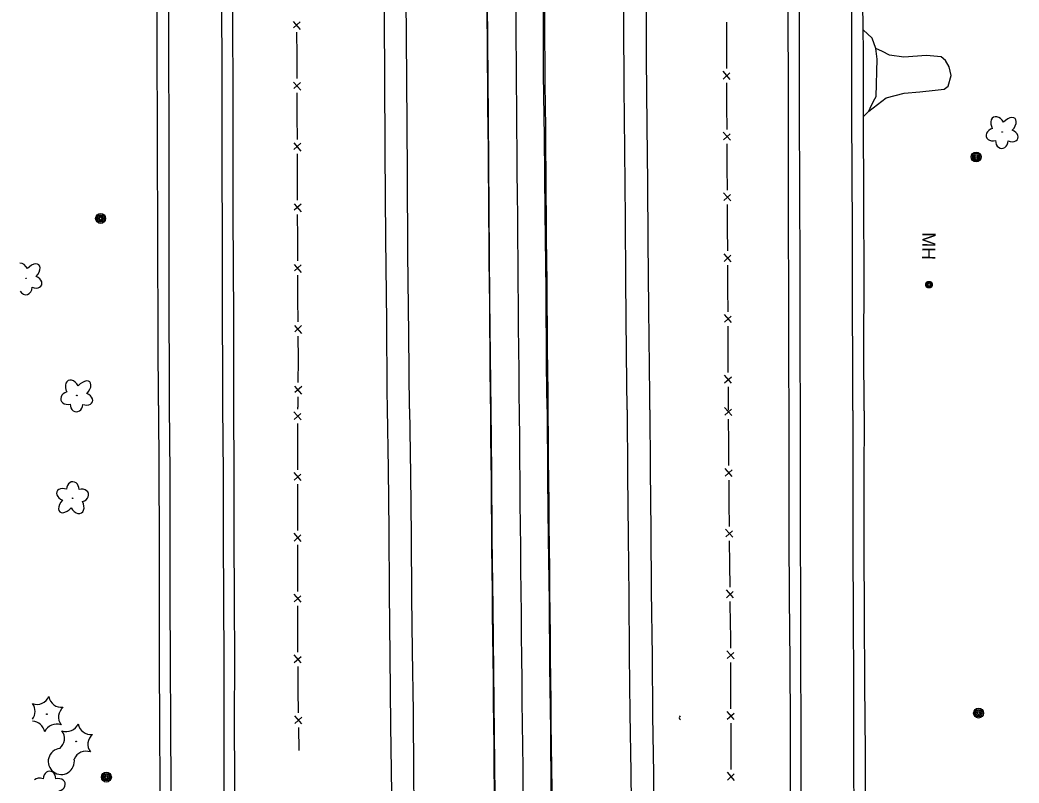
# Model space of a CAD drawing. Extents: x 588843 to 2552415, y 180129 to 269402.
# Drawn here: x 593769.3 to 594221, y 190018.2 to 190363.4 of the extents above; entities that cross this region are included whole.
import ezdxf

# ---------------------------------------------------------------- set-up
doc = ezdxf.new("R2010")
doc.units = 0
for name, color, linetype in [('E_DRN', 7, 'Continuous'), ('E_DTM_BreakLines', 7, 'Continuous'), ('E_DWY', 7, 'Continuous'), ('E_FEN_P', 7, 'Continuous'), ('E_LAND_Vegetation', 7, 'Continuous'), ('E_MISCPROP', 7, 'Continuous'), ('E_RDWY', 7, 'Continuous'), ('E_UTL_MH', 7, 'Continuous'), ('E_UTL_MH_Text', 7, 'Continuous'), ('P_RDWY_PavtEdge', 7, 'Continuous'), ('P_TC_BarrierConc', 7, 'Continuous')]:
    doc.layers.add(name, color=color, linetype=linetype)

# ---------------------------------------------------------------- blocks, each defined once
blk = doc.blocks.new('POLE_1')
at = {"layer": 'E_MISCPROP'}
for radius in [4.46, 3.35, 2.23, 1.12]:
    blk.add_circle((0, 0), radius, dxfattribs=at)
blk = doc.blocks.new('CTRE_1')
at = {"layer": 'E_LAND_Vegetation'}
blk.add_circle((0.01, 0.03), 0.335, dxfattribs=at)
for centre, radius, start, end in [((-17.95, 13.48), 11.8, 280.2067, 5.97162), ((2.72, 22.42), 11.8, 220.21132, 305.97623), ((20.75, 8.88), 11.8, 160.21133, 245.97624), ((-20.73, -8.81), 11.8, 340.21132, 65.97623), ((18.05, -13.52), 11.81, 185.92721, 100.25111), ((-2.7, -22.36), 11.8, 40.21133, 125.97624)]:
    blk.add_arc(centre, radius, start, end, dxfattribs=at)
blk = doc.blocks.new('DTRE_1')
at = {"layer": 'E_LAND_Vegetation'}
blk.add_circle((-0.18, 0.02), 0.256, dxfattribs=at)
for centre, major_axis, ratio in [((-2.54, 7.46), (1.9, -6.97), 0.782863), ((5.75, 3.85), (-7.38, -4.1), 0.691916), ((-8.15, 0.23), (6.9, -0.17), 0.832022), ((-3.41, -7.32), (2.52, 6.8), 0.716896), ((5.03, -5.17), (-7.02, 6.41), 0.560249)]:
    blk.add_ellipse(centre, major_axis=major_axis, ratio=ratio, start_param=1.570796, end_param=4.712389, dxfattribs=at)
blk = doc.blocks.new('CULV2_1')
at = {"layer": 'E_DRN'}
blk.add_arc((19.7, 14.8), 24.6, 216.8699, 323.1301, dxfattribs=at)
blk = doc.blocks.new('MHO_1')
at = {"layer": 'E_UTL_MH'}
for centre, radius in [((0.08, -0.12), 3), ((0.08, -0.12), 2.43), ((0.07, -0.15), 1.94), ((0.02, -0.16), 1.21)]:
    blk.add_circle(centre, radius, dxfattribs=at)
blk = doc.blocks.new('MHT_1')
at = {"layer": 'E_UTL_MH_Text'}
blk.add_text('MH', height=12, dxfattribs=at).set_placement((-9.81, -6))

msp = doc.modelspace()

# ---------------------------------------------------------------- linework, layer by layer
at = {"layer": 'E_DTM_BreakLines'}
for points in [[(594054.07, 190187.03), (594054.01, 190193.58), (594053.7, 190232.52), (594053.4, 190263.49), (594053.11, 190289.5), (594052.86, 190315.67), (594052.63, 190346.14), (594052.54, 190370.32), (594052.25, 190394.9), (594052.01, 190423.67), (594051.76, 190450.11), (594051.56, 190479.88), (594051.35, 190509.14), (594051.21, 190538.18), (594051.03, 190565.75), (594050.73, 190595.59), (594050.55, 190624.49), (594050.32, 190655.15), (594050.18, 190684.75), (594050.01, 190717.15), (594049.94, 190745.29), (594050.04, 190762.91)], [(594115.79, 190764.12), (594115.7, 190734.19), (594115.51, 190697.4), (594115.58, 190665.24), (594115.65, 190636.51), (594115.87, 190610.66), (594115.96, 190577.01), (594116.05, 190542.12), (594116.09, 190512.98), (594116.21, 190485.51), (594116.18, 190456.04), (594116.32, 190426.77), (594116.45, 190394.68), (594116.45, 190363.71), (594116.62, 190334.08), (594116.65, 190302.22), (594116.69, 190270.99), (594116.75, 190238.99), (594116.82, 190206.86), (594116.89, 190186.76)], [(594151, 190186.6), (594150.83, 190214.41), (594150.93, 190246.6), (594150.88, 190281.62), (594150.67, 190319.74), (594150.71, 190333.24), (594150.7, 190349.54), (594150.49, 190358.92), (594150.43, 190371.69), (594150.41, 190385.06), (594150.43, 190413.53), (594150.31, 190448.75), (594150.34, 190478.02), (594150.24, 190508.88), (594150.09, 190546.8), (594149.85, 190587.47), (594149.82, 190630.41), (594149.95, 190668.59), (594149.84, 190709.53), (594149.99, 190744.95), (594149.93, 190764.75)], [(593831.87, 190188.97), (593831.72, 190219.82), (593831.63, 190263.89), (593831.54, 190308.55), (593831.35, 190354.35), (593831.27, 190401.51), (593831.06, 190449.9), (593831.05, 190498.63), (593830.86, 190544.79), (593830.61, 190591.85), (593830.72, 190635.92), (593830.31, 190685.54), (593830.26, 190731.34), (593830.2, 190758.88)], [(593864.1, 190759.51), (593864.16, 190724.98), (593864.25, 190691.16), (593864.54, 190645.92), (593864.53, 190611.17), (593864.64, 190574.09), (593864.91, 190532.11), (593864.95, 190492.07), (593865.02, 190452.32), (593865.2, 190412.41), (593865.32, 190367.91), (593865.52, 190324.81), (593865.56, 190275.22), (593865.78, 190228.99), (593865.84, 190188.54)], [(593931.61, 190760.74), (593931.73, 190720.62), (593932.14, 190667.67), (593932.53, 190621.34), (593932.67, 190585.7), (593932.81, 190549.89), (593932.97, 190511.49), (593933.31, 190469.68), (593933.61, 190428.66), (593933.79, 190385.05), (593934.15, 190338.82), (593934.25, 190303.48), (593934.63, 190264.36), (593935.08, 190226.82), (593935.2, 190195.39), (593935.29, 190187.66)], [(593831.87, 190188.97), (593832.01, 190158.13), (593832.19, 190129.32), (593832.25, 190101.82), (593832.19, 190072.6), (593832.33, 190044.7), (593832.57, 190016.09), (593832.52, 189996.5), (593832.47, 189982.78), (593832.57, 189969.43), (593832.54, 189938.54), (593832.74, 189909.3), (593832.77, 189879.72), (593832.83, 189848.65), (593832.86, 189819.35), (593833, 189787.6), (593833.06, 189759.06), (593833, 189729.49), (593833.19, 189701.23), (593833.23, 189671.86), (593833.36, 189641.33), (593833.46, 189613.26), (593833.69, 189571.32)], [(593865.84, 190188.54), (593865.99, 190158.16), (593866.02, 190129.79), (593866.14, 190101.09), (593866.26, 190073.37), (593866.22, 190046.79), (593866.29, 190018.95), (593866.46, 189989.09), (593866.6, 189959.17), (593866.54, 189932.19), (593866.56, 189905.44), (593866.69, 189877.02), (593866.84, 189848.79), (593866.93, 189819.45), (593866.89, 189788.86), (593867.05, 189758.87), (593867.09, 189730.43), (593867.05, 189701.51), (593867.16, 189672.84), (593867.26, 189644.63), (593867.42, 189617.15), (593867.43, 189590.66), (593867.62, 189569.29)], [(593935.29, 190187.66), (593935.73, 190160.18), (593936.03, 190132.31), (593936.21, 190104.46), (593936.5, 190075.43), (593936.83, 190044.43), (593937.26, 190013.42), (593937.55, 189984.05), (593937.79, 189954.64), (593938.18, 189924.59), (593938.48, 189896.27), (593938.81, 189867.23), (593939.2, 189837.68), (593939.55, 189808.25), (593939.88, 189777.2), (593940.37, 189742.36), (593940.79, 189710.15), (593941.13, 189681.05), (593941.33, 189651.37), (593941.75, 189621.71), (593942.03, 189595.97), (593942.06, 189570.58)], [(594054.07, 190187.03), (594054.28, 190159.92), (594054.52, 190132.41), (594054.76, 190105.13), (594055.09, 190075.51), (594055.33, 190048.73), (594055.67, 190022.33), (594055.96, 189992.6), (594056.29, 189963.9), (594056.63, 189934.49), (594056.96, 189906.46), (594057.34, 189877.8), (594057.68, 189848.95), (594058.03, 189821.17), (594058.35, 189791.46), (594058.74, 189763.23), (594058.99, 189732.02), (594059.31, 189701.68), (594059.75, 189668.32), (594060.1, 189638.86), (594060.49, 189609.59), (594060.93, 189575.48)], [(594116.89, 190186.76), (594116.99, 190157.73), (594117, 190130.08), (594117.08, 190102.07), (594117.33, 190072.91), (594117.5, 190044.37), (594117.58, 190015.17), (594117.63, 189984.5), (594117.71, 189953.72), (594117.81, 189924.43), (594117.86, 189897.14), (594117.97, 189867.49), (594117.98, 189841.11), (594118.05, 189812.09), (594118.23, 189784.21), (594118.26, 189755.01), (594118.35, 189723.9), (594118.48, 189694.37), (594118.56, 189664.23), (594118.82, 189634.88), (594118.87, 189608.02), (594118.59, 189571.07)], [(594151, 190186.6), (594150.81, 190154.34), (594150.88, 190124.27), (594150.97, 190094.56), (594151.11, 190062.91), (594151.45, 190031.94), (594151.46, 189999.7), (594151.57, 189969.67), (594151.62, 189939.26), (594151.86, 189910.46), (594151.7, 189880.58), (594151.66, 189853.12), (594151.84, 189824.78), (594151.86, 189797.44), (594151.9, 189770.28), (594152.18, 189742.74), (594152.12, 189715.03), (594152.24, 189684.55), (594152.29, 189656.38), (594152.37, 189627.17), (594152.75, 189598.27), (594152.76, 189570.72)]]:
    msp.add_lwpolyline(points, dxfattribs=at)
at = {"layer": 'E_DWY'}
for points in [[(594150.67, 190319.74), (594153.03, 190322.12), (594153.69, 190323.52), (594154.68, 190325.37), (594155.84, 190327.66), (594156.43, 190328.71), (594156.89, 190345.66), (594156.25, 190350.53), (594154.56, 190355.2), (594150.49, 190358.92)], [(594153.03, 190322.12), (594160.88, 190328.2), (594169.01, 190330.28), (594176.11, 190330.92), (594183.04, 190331.68), (594187.21, 190332.12), (594189.02, 190333.39), (594190.36, 190338.17), (594189.38, 190342.13), (594187.7, 190345.02), (594185.81, 190346.76), (594179.17, 190347.32), (594168.98, 190346.53), (594162.39, 190347.37), (594159.26, 190349.03), (594156.25, 190350.53)]]:
    msp.add_lwpolyline(points, dxfattribs=at)
at = {"layer": 'E_FEN_P'}
for p, q in [((593892.86, 190362.74), (593896.06, 190359.09)), ((593896.05, 190362.58), (593892.93, 190359.82)), ((594090.38, 190336.5), (594087.18, 190340.14)), ((594087.2, 190336.65), (594090.31, 190339.42)), ((593893.01, 190335.23), (593896.22, 190331.59)), ((593896.2, 190335.08), (593893.1, 190332.31)), ((594090.5, 190309), (594087.3, 190312.64)), ((594087.32, 190309.15), (594090.42, 190311.92)), ((593893.11, 190307.74), (593896.31, 190304.09)), ((593896.3, 190307.58), (593893.19, 190304.82)), ((594090.66, 190281.5), (594087.46, 190285.14)), ((594087.48, 190281.65), (594090.58, 190284.42)), ((593893.2, 190280.24), (593896.4, 190276.59)), ((593896.39, 190280.08), (593893.28, 190277.32)), ((594090.82, 190254), (594087.62, 190257.64)), ((594087.64, 190254.15), (594090.74, 190256.92)), ((593893.3, 190252.74), (593896.5, 190249.09)), ((593896.49, 190252.58), (593893.38, 190249.82)), ((594090.98, 190226.5), (594087.78, 190230.14)), ((594087.79, 190226.65), (594090.9, 190229.42)), ((593893.44, 190225.23), (593896.65, 190221.6)), ((593896.63, 190225.09), (593893.53, 190222.32)), ((594091.05, 190199), (594087.86, 190202.65)), ((593893.48, 190197.75), (593896.65, 190194.08)), ((593896.67, 190197.57), (593893.53, 190194.83)), ((594087.87, 190199.16), (594090.98, 190201.92)), ((593896.38, 190182.5), (593893.19, 190186.15)), ((593893.2, 190182.66), (593896.31, 190185.42)), ((594091.11, 190184.39), (594087.89, 190188.02)), ((594087.92, 190184.53), (594091.02, 190187.31)), ((593896.39, 190155), (593893.21, 190158.65)), ((593893.21, 190155.16), (593896.33, 190157.92)), ((594091.34, 190156.89), (594088.13, 190160.52)), ((594088.16, 190157.03), (594091.25, 190159.81)), ((593896.4, 190127.5), (593893.22, 190131.16)), ((593893.22, 190127.67), (593896.34, 190130.41)), ((594091.59, 190129.39), (594088.36, 190133.01)), ((594088.4, 190129.52), (594091.49, 190132.31)), ((593896.38, 190100), (593893.2, 190103.66)), ((593893.2, 190100.17), (593896.32, 190102.92)), ((594091.92, 190101.9), (594088.69, 190105.52)), ((594088.73, 190102.03), (594091.82, 190104.81)), ((593896.48, 190072.52), (593893.25, 190076.13)), ((594092.16, 190074.39), (594088.96, 190078.03)), ((594088.98, 190074.54), (594092.08, 190077.3)), ((593893.29, 190072.64), (593896.37, 190075.43)), ((593896.81, 190045.02), (593893.58, 190048.64)), ((594092.27, 190046.89), (594089.07, 190050.53)), ((594089.08, 190047.04), (594092.19, 190049.8)), ((593893.62, 190045.15), (593896.71, 190047.94)), ((594092.36, 190019.38), (594089.16, 190023.03)), ((594089.17, 190019.54), (594092.28, 190022.3))]:
    msp.add_line(p, q, dxfattribs=at)
for points in [[(594088.92, 190351.88), (594088.93, 190362.38)], [(593894.35, 190357.86), (593894.41, 190347.36)], [(594088.9, 190341.38), (594088.92, 190351.88)], [(593894.41, 190347.36), (593894.47, 190336.86)], [(594088.96, 190324.38), (594088.92, 190334.88)], [(593894.51, 190330.36), (593894.52, 190328.52), (593894.55, 190319.86)], [(594089.01, 190313.88), (594088.96, 190324.38)], [(593894.55, 190319.86), (593894.58, 190309.36)], [(594089.1, 190296.88), (594089.04, 190307.38)], [(593894.6, 190302.86), (593894.63, 190292.36)], [(594089.16, 190286.38), (594089.1, 190296.88)], [(593894.63, 190292.36), (593894.66, 190282.26), (593894.66, 190281.86)], [(594089.26, 190269.38), (594089.22, 190276.34), (594089.2, 190279.88)], [(593894.69, 190275.36), (593894.73, 190264.86)], [(594089.32, 190258.88), (594089.26, 190269.38)], [(593894.73, 190264.86), (593894.77, 190254.36)], [(594089.42, 190241.88), (594089.36, 190252.38)], [(593894.79, 190247.86), (593894.82, 190240.93), (593894.84, 190237.36)], [(594089.48, 190231.38), (594089.42, 190241.88)], [(593894.84, 190237.36), (593894.9, 190226.86)], [(594089.54, 190214.38), (594089.51, 190224.88)], [(593894.94, 190220.36), (593895.01, 190209.86)], [(594089.57, 190203.88), (594089.54, 190214.38)], [(593895.01, 190209.86), (593895.01, 190209.65), (593894.96, 190199.36)], [(594089.62, 190186.88), (594089.59, 190197.38)], [(593894.93, 190192.86), (593894.91, 190188.17)], [(593894.91, 190187.38), (593894.91, 190188.17)], [(593894.92, 190170.38), (593894.91, 190180.88)], [(594089.74, 190172.26), (594089.65, 190182.76)], [(593894.92, 190159.88), (593894.92, 190170.38)], [(594089.83, 190161.76), (594089.74, 190172.26)], [(593894.93, 190142.88), (593894.92, 190153.38)], [(594089.98, 190144.76), (594089.89, 190155.26)], [(594090.07, 190134.26), (594089.98, 190144.76)], [(593894.93, 190132.38), (593894.93, 190142.88)], [(593894.92, 190115.38), (593894.93, 190125.88)], [(594090.26, 190117.26), (594090.14, 190127.76)], [(594090.39, 190106.76), (594090.26, 190117.26)], [(593894.92, 190104.88), (593894.92, 190115.38)], [(593894.9, 190087.88), (593894.91, 190098.38)], [(594090.59, 190089.76), (594090.47, 190100.26)], [(594090.67, 190079.26), (594090.65, 190084.92), (594090.59, 190089.76)], [(593894.95, 190077.38), (593894.9, 190081.24), (593894.9, 190087.88)], [(594090.74, 190062.26), (594090.7, 190072.76)], [(593895.15, 190060.38), (593895.02, 190070.88)], [(594090.78, 190051.76), (594090.74, 190062.26)], [(593895.28, 190049.88), (593895.15, 190060.38)], [(594090.85, 190034.76), (594090.81, 190045.26)], [(593895.49, 190032.88), (593895.36, 190043.38)], [(594090.87, 190024.26), (594090.85, 190034.05), (594090.85, 190034.76)]]:
    msp.add_lwpolyline(points, dxfattribs=at)
at = {"layer": 'E_LAND_Vegetation'}
for centre, radius in [((593772.06, 190246.5), 0.128), ((593781.43, 190049.32), 0.167)]:
    msp.add_circle(centre, radius, dxfattribs=at)
for centre, radius, start, end in [((593770.23, 190050.63), 5.9, 322.5871, 36.2312), ((593776.96, 190059.67), 5.9, 250.4663, 336.2312), ((593788.11, 190058.33), 5.9, 190.4617, 276.2266), ((593792.63, 190048.01), 5.9, 130.4663, 216.2312), ((593774.69, 190040.27), 5.91, 10.5061, 87.5474), ((593785.9, 190038.97), 5.9, 70.4663, 156.2312)]:
    msp.add_arc(centre, radius, start, end, dxfattribs=at)
for centre, major_axis, ratio, start_param, end_param in [((593770.16, 190249.47), (2.03, -3.7), 0.691916, 1.570796, 2.734047), ((593774.66, 190249.09), (-3.22, -3.49), 0.560249, 1.570796, 4.712389), ((593775.72, 190244.86), (-3.39, 1.28), 0.716896, 1.570796, 4.712389), ((593771.93, 190242.52), (0.1, 3.45), 0.832022, 2.140907, 4.712389), ((593782.62, 190020.09), (-0.07, -3.45), 0.832022, 1.570796, 4.712389), ((593778.85, 190017.71), (3.4, -1.25), 0.716896, 1.570796, 2.848851), ((593786.25, 190017.31), (-3.48, -0.97), 0.782863, 1.570796, 4.712389)]:
    msp.add_ellipse(centre, major_axis=major_axis, ratio=ratio, start_param=start_param, end_param=end_param, dxfattribs=at)
at = {"layer": 'E_RDWY'}
for points in [[(594007.62, 190187.24), (594007.43, 190206.96), (594007.22, 190240.94), (594006.8, 190276.24), (594006.42, 190310.37), (594006.07, 190338.85), (594006.01, 190365.95), (594005.73, 190397.21), (594005.45, 190429.08), (594005.21, 190455.63), (594005, 190482.47), (594004.75, 190513.26), (594004.53, 190545.51), (594004.24, 190575.78), (594003.98, 190602.94), (594003.69, 190631.48), (594003.67, 190654.33), (594003.52, 190687.58), (594003.5, 190720.6), (594003.41, 190746.53), (594003.28, 190762.06)], [(594043.81, 190187.08), (594043.6, 190212.53), (594043.29, 190245.45), (594043.03, 190273.2), (594042.81, 190304.58), (594042.49, 190332.94), (594042.26, 190362.03), (594042.06, 190391.83), (594041.72, 190422), (594041.51, 190449.11), (594041.3, 190473.78), (594041.06, 190501.29), (594040.95, 190530.65), (594040.63, 190559.21), (594040.48, 190584.5), (594040.33, 190610.14), (594040.2, 190636.42), (594039.98, 190665.96), (594039.89, 190694.2), (594039.76, 190726.1), (594039.67, 190753.56), (594039.65, 190762.72)], [(594120.89, 190764.67), (594120.91, 190734.58), (594120.91, 190697.38), (594120.98, 190663.87), (594120.93, 190632.05), (594121.01, 190591.72), (594121.15, 190551.45), (594121.19, 190508.69), (594121.27, 190469.59), (594121.32, 190431.68), (594121.53, 190396.71), (594121.59, 190358.05), (594121.65, 190321.99), (594121.77, 190286.34), (594121.89, 190250.72), (594121.97, 190211.79), (594122.07, 190186.73)], [(594145.84, 190186.63), (594145.84, 190205.81), (594145.7, 190234.96), (594145.69, 190268.62), (594145.62, 190293.44), (594145.48, 190321.65), (594145.41, 190346), (594145.36, 190366.79), (594145.12, 190395.23), (594145.09, 190419.82), (594145.06, 190448.71), (594144.98, 190478.47), (594144.93, 190509.61), (594144.91, 190539.99), (594144.83, 190569.2), (594144.88, 190604.06), (594144.8, 190635.17), (594144.62, 190670.5), (594144.67, 190703.92), (594144.56, 190743.55), (594144.61, 190764.65)], [(593835.22, 190758.98), (593835.37, 190716.35), (593835.62, 190661.68), (593835.77, 190614.32), (593835.94, 190570.29), (593836.01, 190521.91), (593836.22, 190463.43), (593836.32, 190412.28), (593836.41, 190358.64), (593836.58, 190301.65), (593836.67, 190245.28), (593836.82, 190188.91)], [(593859.45, 190759.42), (593859.51, 190708.49), (593859.67, 190649.36), (593859.89, 190593.34), (593860.11, 190525.99), (593860.21, 190461.81), (593860.44, 190393.5), (593860.63, 190317.5), (593860.75, 190244.01), (593860.92, 190188.6)], [(593945.41, 190187.53), (593945.1, 190221.04), (593944.69, 190257.66), (593944.5, 190294.32), (593944.2, 190336.47), (593943.96, 190373.69), (593943.64, 190410.18), (593943.45, 190448.68), (593943.22, 190485.25), (593942.95, 190523.71), (593942.9, 190562.96), (593942.75, 190599.4), (593942.47, 190635.92), (593942.23, 190670.21), (593942.08, 190707.75), (593941.84, 190741.64), (593941.57, 190761.1)], [(593978.06, 190761.59), (593978.12, 190753.6), (593978.35, 190677.68), (593978.6, 190646.75), (593978.8, 190617.48), (593978.98, 190591.37), (593979.15, 190561.11), (593979.35, 190532.45), (593979.5, 190514.25), (593980.01, 190447.16), (593980.19, 190419.24), (593980.42, 190389.56), (593980.74, 190353.91), (593981.04, 190319.2), (593981.35, 190277.41), (593981.6, 190236.9), (593982.01, 190198.7), (593982.13, 190187.35)], [(593836.82, 190188.91), (593837, 190158.04), (593837.06, 190129.37), (593837.13, 190101.76), (593837.25, 190072.64), (593837.37, 190044.7), (593837.51, 190015.9), (593837.52, 189997.67), (593837.59, 189983.17), (593837.52, 189967.5), (593837.73, 189938.41), (593837.79, 189909.37), (593837.91, 189879.85), (593837.92, 189848.61), (593837.97, 189819.35), (593838.02, 189787.57), (593838.2, 189759.29), (593838.18, 189729.19), (593838.25, 189701.19), (593838.25, 189672.06), (593838.36, 189641.37), (593838.49, 189613.26), (593838.79, 189570.72)], [(593860.92, 190188.6), (593861.11, 190158.12), (593861.17, 190129.59), (593861.33, 190101.03), (593861.44, 190073.45), (593861.54, 190046.68), (593861.53, 190018.85), (593861.67, 189988.95), (593861.83, 189959.49), (593861.87, 189932.09), (593861.96, 189905.6), (593862.04, 189876.98), (593862.1, 189848.85), (593862.16, 189819.35), (593862.23, 189788.92), (593862.31, 189758.89), (593862.45, 189730.82), (593862.51, 189701.46), (593862.44, 189672.86), (593862.49, 189644.58), (593862.65, 189617.17), (593862.66, 189590.78), (593862.52, 189569.41)], [(593945.41, 190187.53), (593945.87, 190157.69), (593946.11, 190129.86), (593946.31, 190102.2), (593946.63, 190077.91), (593947.05, 190050.46), (593947.28, 190022.23), (593947.58, 189993.79), (593947.83, 189967.33), (593948.21, 189939.29), (593948.33, 189913.04), (593948.78, 189886.03), (593948.99, 189860.23), (593949.32, 189834.07), (593949.74, 189806.61), (593949.99, 189780.38), (593950.1, 189755.54), (593950.49, 189729.15), (593951.03, 189696.65), (593951.38, 189666.48), (593951.75, 189637.03), (593952.06, 189609.83), (593952.44, 189569.75)], [(593982.13, 190187.35), (593982.45, 190158.65), (593982.66, 190129.29), (593983.14, 190097.47), (593983.37, 190068.7), (593983.77, 190040.55), (593983.97, 190012.59), (593984.3, 189984.99), (593984.59, 189956.62), (593984.86, 189929.23), (593985.21, 189902.38), (593985.56, 189875.08), (593985.93, 189847.98), (593986.17, 189818.46), (593986.55, 189788.21), (593986.86, 189762.39), (593987.15, 189733.66), (593987.47, 189705.04), (593987.79, 189676.91), (593988.09, 189648.57), (593988.47, 189621.07), (593988.78, 189598.23), (593988.85, 189571.49)], [(594007.62, 190187.24), (594007.86, 190155.71), (594008.14, 190128.75), (594008.5, 190100.14), (594008.76, 190070.91), (594009.1, 190042.12), (594009.29, 190013.72), (594009.71, 189983.56), (594010.05, 189954.3), (594010.4, 189926.28), (594010.79, 189896.75), (594011.08, 189868.92), (594011.37, 189840.73), (594011.61, 189811.09), (594012.08, 189782.17), (594012.35, 189753.27), (594012.74, 189724.16), (594013.1, 189695.76), (594013.25, 189666.05), (594013.75, 189637.48), (594014.1, 189607.26), (594014.55, 189573.1)], [(594043.81, 190187.08), (594043.95, 190157.47), (594044.29, 190129.81), (594044.52, 190102.76), (594044.73, 190076.14), (594045.01, 190049.69), (594045.49, 190023.1), (594045.73, 189995.24), (594045.98, 189968.61), (594046.28, 189940.91), (594046.57, 189913.08), (594046.93, 189885.83), (594047.14, 189858.48), (594047.42, 189829.86), (594047.92, 189801.77), (594048.17, 189771.81), (594048.48, 189743.43), (594048.87, 189714.78), (594049.17, 189686.52), (594049.52, 189658.74), (594049.91, 189630.56), (594050.21, 189604.56), (594052.08, 189404.39)], [(594122.07, 190186.73), (594122.12, 190157.79), (594122.1, 190130.03), (594122.15, 190102.21), (594122.21, 190072.8), (594122.34, 190044.48), (594122.4, 190015.03), (594122.56, 189984.5), (594122.62, 189953.72), (594122.66, 189924.28), (594122.8, 189897.02), (594122.89, 189867.42), (594122.95, 189840.97), (594122.93, 189812.09), (594123.07, 189784.08), (594123.2, 189755.07), (594123.25, 189724), (594123.42, 189694.31), (594123.53, 189664.13), (594123.6, 189635.72), (594123.72, 189607.95), (594123.89, 189571.05)], [(594145.84, 190186.63), (594145.89, 190154.04), (594145.92, 190124.34), (594146.08, 190094.31), (594146.14, 190062.96), (594146.22, 190031.72), (594146.31, 189999.66), (594146.37, 189969.44), (594146.52, 189939.2), (594146.58, 189910.39), (594146.63, 189880.66), (594146.74, 189853.06), (594146.83, 189824.9), (594146.83, 189797.26), (594146.92, 189770.11), (594147.03, 189742.73), (594147.17, 189714.86), (594147.27, 189684.55), (594147.31, 189656.38), (594147.46, 189627.22), (594147.48, 189598.1), (594147.29, 189570.6)]]:
    msp.add_lwpolyline(points, dxfattribs=at)
at = {"layer": 'P_RDWY_PavtEdge'}
for radius in [114604.56, 114578.56]:
    msp.add_arc((708581.49, 191261.11), radius, 180.328647, 180.6479963, dxfattribs=at)
at = {"layer": 'P_TC_BarrierConc'}
msp.add_arc((708581.49, 191261.11), 114591.56, 180.328647, 180.6479963, dxfattribs=at)

# ---------------------------------------------------------------- block references
at = {"layer": 'E_DRN', "xscale": 0.046477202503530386, "yscale": 0.0464772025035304, "rotation": -88.95179634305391}
msp.add_blockref('CULV2_1', (594067.84, 190048.61), dxfattribs=at)
at = {"layer": 'E_LAND_Vegetation'}
for name, p, xscale, yscale, rotation in [('DTRE_1', (594213.41, 190312.78), 0.5, 0.5, 89.715156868), ('DTRE_1', (593795.01, 190193.62), 0.5, 0.5, 89.715156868), ('DTRE_1', (593793.07, 190146.94), 0.4999999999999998, 0.4999999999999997, -89.74502513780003), ('CTRE_1', (593794.7, 190037.03), 0.4999999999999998, 0.4999999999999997, -89.74502513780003)]:
    msp.add_blockref(name, p, dxfattribs=dict(at, xscale=xscale, yscale=yscale, rotation=rotation))
at = {"layer": 'E_MISCPROP'}
for p, xscale, yscale, rotation in [((594201.62, 190301.4), 0.5, 0.5, 89.715156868), ((593805.75, 190273.57), 0.5, 0.5, 89.715156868), ((594202.71, 190049.82), 0.5, 0.5000000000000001, 87.64258047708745), ((593808.38, 190020.86), 0.4999999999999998, 0.4999999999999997, -89.74502513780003)]:
    msp.add_blockref('POLE_1', p, dxfattribs=dict(at, xscale=xscale, yscale=yscale, rotation=rotation))
at = {"layer": 'E_UTL_MH', "xscale": 0.5, "yscale": 0.5, "rotation": 89.715156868}
msp.add_blockref('MHO_1', (594180.24, 190243.59), dxfattribs=at)
at = {"layer": 'E_UTL_MH_Text', "xscale": 0.49999999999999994, "yscale": 0.49999999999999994, "rotation": -90.28484313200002}
msp.add_blockref('MHT_1', (594180.23, 190262.39), dxfattribs=at)

doc.saveas('drawing.dxf')
